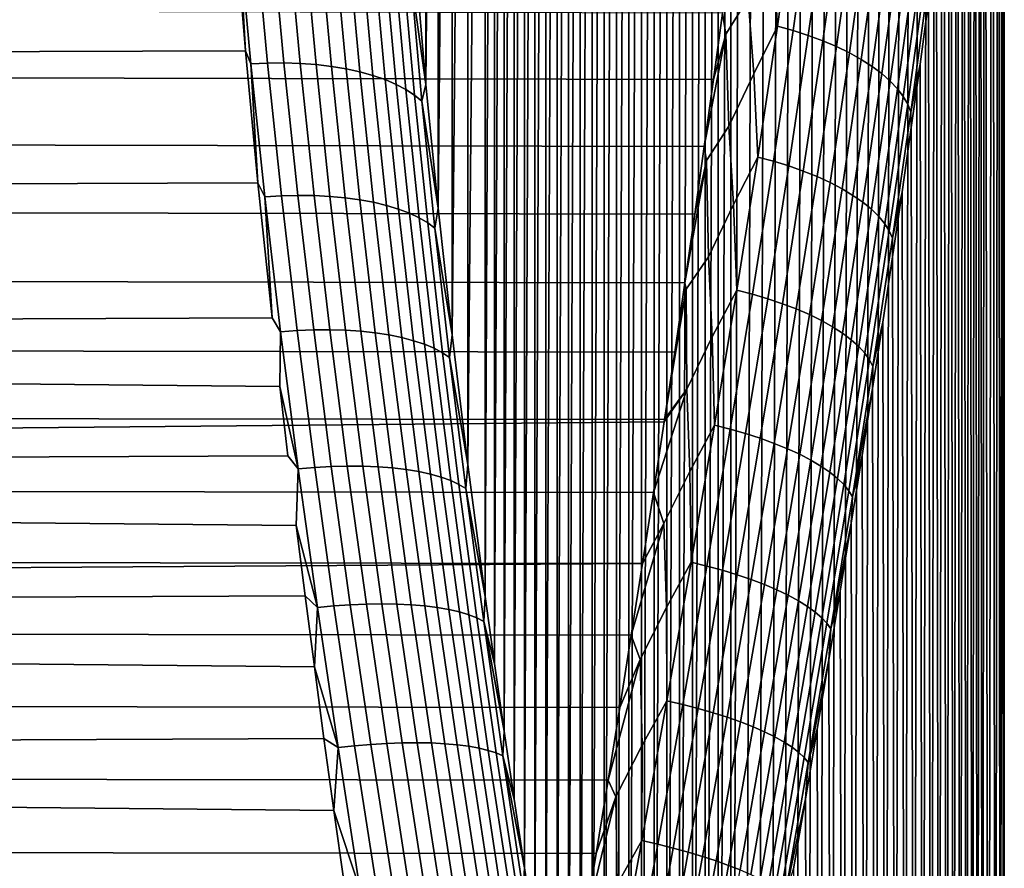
# Model space of a CAD drawing. Header units: metres. Extents: x -29 to 117, y -464 to 29.
# Tile 356 of 362: x 110 to 117, y 6 to 13. Entities that reach past the tile are written whole.
import ezdxf

# ---------------------------------------------------------------- set-up
doc = ezdxf.new("R2010")
doc.units = ezdxf.units.M
doc.layers.add('solid_24_501_056_XXX', color=7, linetype='CONTINUOUS')

msp = doc.modelspace()

# ---------------------------------------------------------------- linework, layer by layer
at = {"layer": 'solid_24_501_056_XXX'}
for points in [[(115.008812, 26.886261, 49.512779), (115.108795, 26.921852, 50.07687), (115.00898, -2.220272, 25.090397)], [(115.108795, 26.921852, 50.07687), (115.108978, -2.782042, 25.153328), (115.00898, -2.220272, 25.090397)], [(115.108795, 26.921852, 50.07687), (115.208588, 26.94562, 50.642563), (115.108978, -2.782042, 25.153328)], [(115.208588, 26.94562, 50.642563), (115.208786, -3.343338, 25.228184), (115.108978, -2.782042, 25.153328)], [(115.208588, 26.94562, 50.642563), (115.307915, 26.957592, 51.209152), (115.208786, -3.343338, 25.228184)], [(115.406464, 26.957781, 51.775581), (115.308121, -3.903466, 25.314817), (115.208786, -3.343338, 25.228184), (115.307915, 26.957592, 51.209152)], [(115.503998, 26.946169, 52.341236), (115.406677, -4.461395, 25.413029), (115.308121, -3.903466, 25.314817), (115.406464, 26.957781, 51.775581)], [(115.600594, 26.922672, 52.90712), (115.504227, -5.01651, 25.522732), (115.406677, -4.461395, 25.413029), (115.503998, 26.946169, 52.341236)], [(115.695976, 26.887411, 53.472496), (115.60083, -5.569788, 25.64418), (115.504227, -5.01651, 25.522732), (115.600594, 26.922672, 52.90712)], [(114.808304, 26.779617, 48.386929), (114.908562, 26.838812, 48.94923), (114.808449, -1.092872, 24.999872)], [(114.908562, 26.838812, 48.94923), (114.908722, -1.656979, 25.039242), (114.808449, -1.092872, 24.999872)], [(114.908562, 26.838812, 48.94923), (115.008812, 26.886261, 49.512779), (114.908722, -1.656979, 25.039242)], [(115.008812, 26.886261, 49.512779), (115.00898, -2.220272, 25.090397), (114.908722, -1.656979, 25.039242)], [(115.789864, 26.840532, 54.036377), (115.696228, -6.120526, 25.777132), (115.60083, -5.569788, 25.64418), (115.695976, 26.887411, 53.472496)], [(115.882057, 26.782087, 54.598232), (115.790123, -6.667775, 25.921268), (115.696228, -6.120526, 25.777132), (115.789864, 26.840532, 54.036377)], [(114.708351, 26.708818, 47.826935), (114.808304, 26.779617, 48.386929), (114.708481, -0.529028, 24.972332)], [(114.808304, 26.779617, 48.386929), (114.808449, -1.092872, 24.999872), (114.708481, -0.529028, 24.972332)], [(115.972618, 26.711893, 55.158955), (115.882332, -7.211025, 26.076448), (115.790123, -6.667775, 25.921268), (115.882057, 26.782087, 54.598232)], [(114.608963, 26.62649, 47.269909), (114.708351, 26.708818, 47.826935), (114.609085, 0.03389, 24.956667)], [(114.708351, 26.708818, 47.826935), (114.708481, -0.529028, 24.972332), (114.609085, 0.03389, 24.956667)], [(116.061302, 26.630161, 55.717857), (115.9729, -7.751121, 26.243006), (115.882332, -7.211025, 26.076448), (115.972618, 26.711893, 55.158955)], [(114.510101, 26.532459, 46.714806), (114.608963, 26.62649, 47.269909), (114.510216, 0.596942, 24.952862)], [(114.608963, 26.62649, 47.269909), (114.609085, 0.03389, 24.956667), (114.510216, 0.596942, 24.952862)], [(116.147865, 26.537148, 56.274078), (116.061592, -8.287425, 26.420616), (115.9729, -7.751121, 26.243006), (116.061302, 26.630161, 55.717857)], [(114.412003, 26.426952, 46.162342), (114.510101, 26.532459, 46.714806), (114.412109, 1.159387, 24.960819)], [(114.510101, 26.532459, 46.714806), (114.510216, 0.596942, 24.952862), (114.412109, 1.159387, 24.960819)], [(116.232155, 26.432945, 56.827217), (116.148163, -8.81913, 26.608875), (116.061592, -8.287425, 26.420616), (116.147865, 26.537148, 56.274078)], [(114.314972, 26.310246, 45.613522), (114.412003, 26.426952, 46.162342), (114.315063, 1.720182, 24.98044)], [(114.412003, 26.426952, 46.162342), (114.412109, 1.159387, 24.960819), (114.315063, 1.720182, 24.98044)], [(116.314201, 26.317307, 57.37801), (116.23246, -9.345861, 26.807625), (116.148163, -8.81913, 26.608875), (116.232155, 26.432945, 56.827217)], [(114.219238, 26.18248, 45.068893), (114.314972, 26.310246, 45.613522), (114.219322, 2.278758, 25.011681)], [(114.314972, 26.310246, 45.613522), (114.315063, 1.720182, 24.98044), (114.219322, 2.278758, 25.011681)], [(116.393814, 26.19051, 57.925838), (116.314522, -9.8683, 27.017239), (116.23246, -9.345861, 26.807625), (116.314201, 26.317307, 57.37801)], [(114.124779, 26.043379, 44.527504), (114.219238, 26.18248, 45.068893), (114.124863, 2.836112, 25.054651)], [(114.219238, 26.18248, 45.068893), (114.219322, 2.278758, 25.011681), (114.124863, 2.836112, 25.054651)], [(116.470787, 26.052877, 58.469959), (116.394142, -10.385883, 27.237329), (116.314522, -9.8683, 27.017239), (116.393814, 26.19051, 57.925838)], [(114.03183, 25.893265, 43.99004), (114.124779, 26.043379, 44.527504), (114.031898, 3.391507, 25.10915)], [(114.124779, 26.043379, 44.527504), (114.124863, 2.836112, 25.054651), (114.031898, 3.391507, 25.10915)], [(116.545013, 25.904514, 59.010094), (116.471123, -10.897935, 27.467455), (116.394142, -10.385883, 27.237329), (116.470787, 26.052877, 58.469959)], [(116.616501, 25.74515, 59.546814), (116.545349, -11.404195, 27.707458), (116.471123, -10.897935, 27.467455), (116.545013, 25.904514, 59.010094)], [(113.940636, 25.732533, 43.457409), (114.03183, 25.893265, 43.99004), (113.940704, 3.943979, 25.174944)], [(114.03183, 25.893265, 43.99004), (114.031898, 3.391507, 25.10915), (113.940704, 3.943979, 25.174944)], [(113.85141, 25.561365, 42.930054), (113.940636, 25.732533, 43.457409), (113.851471, 4.493063, 25.251928)], [(113.940636, 25.732533, 43.457409), (113.940704, 3.943979, 25.174944), (113.851471, 4.493063, 25.251928)], [(116.685097, 25.575098, 60.07959), (116.616844, -11.905189, 27.957712), (116.545349, -11.404195, 27.707458), (116.616501, 25.74515, 59.546814)], [(113.764153, 25.37941, 42.407154), (113.85141, 25.561365, 42.930054), (113.764214, 5.039623, 25.340311)], [(113.85141, 25.561365, 42.930054), (113.851471, 4.493063, 25.251928), (113.764214, 5.039623, 25.340311)], [(116.750648, 25.394711, 60.607811), (116.68544, -12.40044, 28.21781), (116.616844, -11.905189, 27.957712), (116.685097, 25.575098, 60.07959)], [(113.679047, 25.187059, 41.889301), (113.764153, 25.37941, 42.407154), (113.679108, 5.583015, 25.439808)], [(113.764153, 25.37941, 42.407154), (113.764214, 5.039623, 25.340311), (113.679108, 5.583015, 25.439808)], [(116.81308, 25.204071, 61.131302), (116.750999, -12.889412, 28.487303), (116.68544, -12.40044, 28.21781), (116.750648, 25.394711, 60.607811)], [(113.596306, 24.984777, 41.37722), (113.679047, 25.187059, 41.889301), (113.596367, 6.122445, 25.550089)], [(113.679047, 25.187059, 41.889301), (113.679108, 5.583015, 25.439808), (113.596367, 6.122445, 25.550089)], [(116.872398, 25.002924, 61.650486), (116.813431, -13.371937, 28.766075), (116.750999, -12.889412, 28.487303), (116.81308, 25.204071, 61.131302)], [(113.516075, 24.772739, 40.871204), (113.596306, 24.984777, 41.37722), (113.516136, 6.657597, 25.671028)], [(113.596306, 24.984777, 41.37722), (113.596367, 6.122445, 25.550089), (113.516136, 6.657597, 25.671028)], [(116.928474, 24.791595, 62.164917), (116.872742, -13.848396, 29.054457), (116.813431, -13.371937, 28.766075), (116.872398, 25.002924, 61.650486)], [(113.438393, 24.55057, 40.370613), (113.516075, 24.772739, 40.871204), (113.438446, 7.189163, 25.802887)], [(113.516075, 24.772739, 40.871204), (113.516136, 6.657597, 25.671028), (113.438446, 7.189163, 25.802887)], [(116.981209, 24.570444, 62.67411), (116.92881, -14.318404, 29.352039), (116.872742, -13.848396, 29.054457), (116.928474, 24.791595, 62.164917)], [(113.363403, 24.318699, 39.87595), (113.438393, 24.55057, 40.370613), (113.363457, 7.716577, 25.945328)], [(113.438393, 24.55057, 40.370613), (113.438446, 7.189163, 25.802887), (113.363457, 7.716577, 25.945328)], [(117.03054, 24.339531, 63.177971), (116.981537, -14.78154, 29.65839), (116.92881, -14.318404, 29.352039), (116.981209, 24.570444, 62.67411)], [(113.29126, 24.077612, 39.387798), (113.363403, 24.318699, 39.87595), (113.291306, 8.23918, 26.097977)], [(113.363403, 24.318699, 39.87595), (113.363457, 7.716577, 25.945328), (113.291306, 8.23918, 26.097977)], [(117.076477, 24.098631, 63.6768), (117.030869, -15.237718, 29.973429), (116.981537, -14.78154, 29.65839), (117.03054, 24.339531, 63.177971)], [(113.155899, 23.567869, 38.431095), (113.29126, 24.077612, 39.387798), (113.155945, 9.269874, 26.433834)], [(113.29126, 24.077612, 39.387798), (113.291306, 8.23918, 26.097977), (113.155945, 9.269874, 26.433834)], [(117.118927, 23.848057, 64.170212), (117.07679, -15.687203, 30.297432), (117.030869, -15.237718, 29.973429), (117.076477, 24.098631, 63.6768)], [(117.157822, 23.58814, 64.657799), (117.119225, -16.129665, 30.630022), (117.07679, -15.687203, 30.297432), (117.118927, 23.848057, 64.170212)], [(113.032997, 23.022209, 37.500889), (113.155899, 23.567869, 38.431095), (113.033043, 10.280712, 26.809666)], [(113.155899, 23.567869, 38.431095), (113.155945, 9.269874, 26.433834), (113.033043, 10.280712, 26.809666)], [(117.19313, 23.318905, 65.139511), (117.158104, -16.564754, 30.970795), (117.119225, -16.129665, 30.630022), (117.157822, 23.58814, 64.657799)], [(117.252899, 22.752247, 66.085648), (117.19339, -16.992434, 31.319723), (117.158104, -16.564754, 30.970795), (117.19313, 23.318905, 65.139511)], [(112.923271, 22.442587, 36.598961), (113.032997, 23.022209, 37.500889), (112.923309, 11.269585, 27.223843)], [(113.032997, 23.022209, 37.500889), (113.033043, 10.280712, 26.809666), (112.923309, 11.269585, 27.223843)], [(117.297928, 22.149733, 67.006821), (117.253113, -17.825834, 32.042328), (117.19339, -16.992434, 31.319723), (117.252899, 22.752247, 66.085648)], [(112.827202, 21.829659, 35.725407), (112.923271, 22.442587, 36.598961), (112.82724, 12.236304, 27.675751)], [(112.923271, 22.442587, 36.598961), (112.923309, 11.269585, 27.223843), (112.82724, 12.236304, 27.675751)], [(117.328072, 21.51153, 67.90284), (117.298088, -18.628376, 32.795883), (117.253113, -17.825834, 32.042328), (117.297928, 22.149733, 67.006821)], [(112.827202, 21.829659, 35.725407), (112.82724, 12.236304, 27.675751), (112.745255, 13.179826, 28.164164)], [(117.343185, 20.839128, 68.771965), (117.328171, -19.399897, 33.580185), (117.298088, -18.628376, 32.795883), (117.328072, 21.51153, 67.90284)], [(117.331696, -19.866076, 33.89069), (117.328171, -19.399897, 33.580185), (117.343185, 20.839128, 68.771965), (117.343224, -20.138956, 34.393456)], [(117.343185, 20.839128, 68.771965), (117.343224, 20.132689, 69.614014), (117.343185, -20.845396, 35.2355), (117.343224, -20.138956, 34.393456)], [(117.331696, 19.859781, 70.116806), (117.328171, 19.393629, 70.427284), (117.343185, -20.845396, 35.2355), (117.343224, 20.132689, 69.614014)], [(117.298088, 18.62211, 71.211594), (117.328079, -21.517797, 36.104626), (117.343185, -20.845396, 35.2355), (117.328171, 19.393629, 70.427284)], [(117.253113, 17.819569, 71.965149), (117.297928, -22.156002, 37.000645), (117.328079, -21.517797, 36.104626), (117.298088, 18.62211, 71.211594)], [(117.19339, 16.986168, 72.687752), (117.252899, -22.758516, 37.921818), (117.297928, -22.156002, 37.000645), (117.253113, 17.819569, 71.965149)], [(117.158104, 16.558491, 73.036682), (117.19313, -23.325176, 38.867954), (117.252899, -22.758516, 37.921818), (117.19339, 16.986168, 72.687752)], [(117.119225, 16.1234, 73.377457), (117.157829, -23.594414, 39.349667), (117.19313, -23.325176, 38.867954), (117.158104, 16.558491, 73.036682)], [(117.07679, 15.680939, 73.710045), (117.118935, -23.85433, 39.837254), (117.157829, -23.594414, 39.349667), (117.119225, 16.1234, 73.377457)], [(117.030869, 15.231454, 74.03405), (117.076485, -24.104904, 40.330666), (117.118935, -23.85433, 39.837254), (117.07679, 15.680939, 73.710045)], [(116.981537, 14.775276, 74.349091), (117.030548, -24.345804, 40.829494), (117.076485, -24.104904, 40.330666), (117.030869, 15.231454, 74.03405)], [(116.928818, 14.31214, 74.655441), (116.981209, -24.576719, 41.333351), (117.030548, -24.345804, 40.829494), (116.981537, 14.775276, 74.349091)], [(116.872742, 13.842134, 74.953026), (116.928474, -24.797871, 41.842545), (116.981209, -24.576719, 41.333351), (116.928818, 14.31214, 74.655441)], [(116.813431, 13.365674, 75.241402), (116.872398, -25.009199, 42.356976), (116.928474, -24.797871, 41.842545), (116.872742, 13.842134, 74.953026)], [(115.532394, 13.317926, 76.877167), (115.571892, 12.689896, 77.169006), (115.714188, 13.691771, 76.633324)], [(115.714188, 13.691771, 76.633324), (115.571892, 12.689896, 77.169006), (115.694618, 12.656596, 77.137016), (115.836639, 13.657753, 76.601051)], [(115.836639, 13.657753, 76.601051), (115.694618, 12.656596, 77.137016), (115.812988, 12.618998, 77.095345), (115.954636, 13.619042, 76.559326)], [(115.954636, 13.619042, 76.559326), (115.812988, 12.618998, 77.095345), (115.926216, 12.577357, 77.044289), (116.067383, 13.575905, 76.508453)], [(115.342339, 12.910337, 77.116943), (115.307831, 13.597838, 76.762657), (115.142174, 12.792392, 77.189789), (115.168671, 12.62853, 77.271492)], [(116.067383, 13.575905, 76.508453), (115.926216, 12.577357, 77.044289), (116.03344, 12.531992, 76.98423), (116.174034, 13.52867, 76.448814)], [(116.174034, 13.52867, 76.448814), (116.03344, 12.531992, 76.98423), (116.133835, 12.48325, 76.915634), (116.273758, 13.477697, 76.380859)], [(72.831657, 12.37254, 26.608768), (72.886887, 13.398359, 27.134848), (111.337036, 13.505835, 27.193064), (111.419548, 12.498152, 26.670368)], [(111.366081, 13.414821, 27.143925), (111.419548, 12.498152, 26.670368), (111.337036, 13.505835, 27.193064)], [(116.273758, 13.477697, 76.380859), (116.133835, 12.48325, 76.915634), (116.226646, 12.4315, 76.839027), (116.365807, 13.423376, 76.305115)], [(111.460205, 12.396624, 26.620903), (111.366081, 13.414821, 27.143925), (111.496651, 13.419394, 27.155096), (111.590591, 12.402809, 26.633368)], [(111.460205, 12.396624, 26.620903), (111.419548, 12.498152, 26.670368), (111.366081, 13.414821, 27.143925)], [(111.590591, 12.402809, 26.633368), (111.496651, 13.419394, 27.155096), (111.625931, 13.418483, 27.176239), (111.71962, 12.403902, 26.656)], [(111.71962, 12.403902, 26.656), (111.625931, 13.418483, 27.176239), (111.753059, 13.4121, 27.207197), (111.846428, 12.3999, 26.688635)], [(111.846428, 12.3999, 26.688635), (111.753059, 13.4121, 27.207197), (111.877075, 13.400294, 27.247734), (111.970047, 12.390837, 26.731022)], [(111.970047, 12.390837, 26.731022), (111.877075, 13.400294, 27.247734), (111.997017, 13.383155, 27.297541), (112.089546, 12.376779, 26.782837)], [(112.089546, 12.376779, 26.782837), (111.997017, 13.383155, 27.297541), (112.111984, 13.360814, 27.356237), (112.203995, 12.357835, 26.843689)], [(116.365807, 13.423376, 76.305115), (116.226646, 12.4315, 76.839027), (116.311165, 12.377141, 76.754982), (116.449478, 13.36612, 76.222153)], [(112.203995, 12.357835, 26.843689), (112.111984, 13.360814, 27.356237), (112.221092, 13.333442, 27.423378), (112.312538, 12.334147, 26.913109)], [(112.312538, 12.334147, 26.913109), (112.221092, 13.333442, 27.423378), (112.323509, 13.301247, 27.498446), (112.414337, 12.3059, 26.990568)], [(112.414337, 12.3059, 26.990568), (112.323509, 13.301247, 27.498446), (112.418457, 13.264474, 27.580873), (112.508621, 12.273306, 27.07548)], [(115.342339, 12.910337, 77.116943), (115.386726, 12.31803, 77.390686), (115.571892, 12.689896, 77.169006), (115.532394, 13.317926, 76.877167)], [(116.449478, 13.36612, 76.222153), (116.311165, 12.377141, 76.754982), (116.386734, 12.320583, 76.664139), (116.524132, 13.306366, 76.132614)], [(116.524132, 13.306366, 76.132614), (116.386734, 12.320583, 76.664139), (116.452789, 12.26226, 76.567207), (116.589195, 13.244571, 76.03717)], [(116.750999, 12.883149, 75.52018), (116.813087, -25.210348, 42.87616), (116.872398, -25.009199, 42.356976), (116.813431, 13.365674, 75.241402)], [(112.508621, 12.273306, 27.07548), (112.418457, 13.264474, 27.580873), (112.505211, 13.223404, 27.670029), (112.594673, 12.236614, 27.167192)], [(112.594673, 12.236614, 27.167192), (112.505211, 13.223404, 27.670029), (112.583107, 13.17835, 27.765232), (112.671822, 12.196105, 27.265007)], [(116.589195, 13.244571, 76.03717), (116.452789, 12.26226, 76.567207), (116.508827, 12.202617, 76.464912), (116.64418, 13.181205, 75.936554)], [(112.671822, 12.196105, 27.265007), (112.583107, 13.17835, 27.765232), (112.65155, 13.129658, 27.865759), (112.739494, 12.152087, 27.368177)], [(112.71003, 13.077696, 27.970842), (112.745255, 13.179826, 28.164164), (112.82724, 12.236304, 27.675751)], [(116.64418, 13.181205, 75.936554), (116.508827, 12.202617, 76.464912), (116.554413, 12.142108, 76.35804), (116.688652, 13.116751, 75.831535)], [(112.739494, 12.152087, 27.368177), (112.65155, 13.129658, 27.865759), (112.71003, 13.077696, 27.970842), (112.797173, 12.104897, 27.47592)], [(112.797173, 12.104897, 27.47592), (112.71003, 13.077696, 27.970842), (112.82724, 12.236304, 27.675751)], [(116.688652, 13.116751, 75.831535), (116.554413, 12.142108, 76.35804), (116.589203, 12.081195, 76.247398), (116.72229, 13.051702, 75.722908)], [(116.72229, 13.051702, 75.722908), (116.589203, 12.081195, 76.247398), (116.61293, 12.020341, 76.133842), (116.744827, 12.986553, 75.611511)], [(115.073029, 12.275133, 77.445961), (115.142174, 12.792392, 77.189789), (64.570396, 12.915635, 77.126801), (64.45388, 12.388573, 77.390907)], [(116.744827, 12.986553, 75.611511), (116.61293, 12.020341, 76.133842), (116.685448, 12.394178, 75.789673), (116.750999, 12.883149, 75.52018)], [(115.168671, 12.62853, 77.271492), (115.192825, 11.909144, 77.608955), (115.386726, 12.31803, 77.390686), (115.342339, 12.910337, 77.116943)], [(116.685448, 12.394178, 75.789673), (116.750656, -25.400988, 43.399651), (116.813087, -25.210348, 42.87616), (116.750999, 12.883149, 75.52018)], [(115.168671, 12.62853, 77.271492), (115.142174, 12.792392, 77.189789), (115.073029, 12.275133, 77.445961)], [(115.386726, 12.31803, 77.390686), (115.418159, 11.668857, 77.663383), (115.571892, 12.689896, 77.169006)], [(115.571892, 12.689896, 77.169006), (115.418159, 11.668857, 77.663383), (115.541176, 11.636316, 77.631737), (115.694618, 12.656596, 77.137016)], [(115.168671, 12.62853, 77.271492), (115.073029, 12.275133, 77.445961), (115.001358, 11.751822, 77.69194)], [(115.192825, 11.909144, 77.608955), (115.168671, 12.62853, 77.271492), (115.001358, 11.751822, 77.69194), (115.018967, 11.641497, 77.74173)], [(115.694618, 12.656596, 77.137016), (115.541176, 11.636316, 77.631737), (115.65995, 11.599874, 77.590195), (115.812988, 12.618998, 77.095345)], [(115.812988, 12.618998, 77.095345), (115.65995, 11.599874, 77.590195), (115.773689, 11.559777, 77.53904), (115.926216, 12.577357, 77.044289)], [(115.926216, 12.577357, 77.044289), (115.773689, 11.559777, 77.53904), (115.881538, 11.516335, 77.478676), (116.03344, 12.531992, 76.98423)], [(116.03344, 12.531992, 76.98423), (115.881538, 11.516335, 77.478676), (115.982658, 11.469877, 77.409561), (116.133835, 12.48325, 76.915634)], [(72.766548, 11.325486, 26.124708), (72.831657, 12.37254, 26.608768), (111.419548, 12.498152, 26.670368), (111.516243, 11.466922, 26.187084)], [(111.460205, 12.396624, 26.620903), (111.516243, 11.466922, 26.187084), (111.419548, 12.498152, 26.670368)], [(116.133835, 12.48325, 76.915634), (115.982658, 11.469877, 77.409561), (116.076286, 11.420757, 77.332214), (116.226646, 12.4315, 76.839027)], [(115.001358, 11.751822, 77.69194), (115.073029, 12.275133, 77.445961), (64.45388, 12.388573, 77.390907), (64.338493, 11.856343, 77.643852)], [(111.569618, 11.359557, 26.14031), (111.460205, 12.396624, 26.620903), (111.590591, 12.402809, 26.633368), (111.699783, 11.367332, 26.154039)], [(111.569618, 11.359557, 26.14031), (111.516243, 11.466922, 26.187084), (111.460205, 12.396624, 26.620903)], [(111.699783, 11.367332, 26.154039), (111.590591, 12.402809, 26.633368), (111.71962, 12.403902, 26.656), (111.828522, 11.370409, 26.178116)], [(111.828522, 11.370409, 26.178116), (111.71962, 12.403902, 26.656), (111.846428, 12.3999, 26.688635), (111.954956, 11.368776, 26.212362)], [(111.954956, 11.368776, 26.212362), (111.846428, 12.3999, 26.688635), (111.970047, 12.390837, 26.731022), (112.078133, 11.362447, 26.256517)], [(112.078133, 11.362447, 26.256517), (111.970047, 12.390837, 26.731022), (112.089546, 12.376779, 26.782837), (112.197098, 11.351468, 26.310246)], [(112.197098, 11.351468, 26.310246), (112.089546, 12.376779, 26.782837), (112.203995, 12.357835, 26.843689), (112.310966, 11.335923, 26.373137)], [(116.226646, 12.4315, 76.839027), (116.076286, 11.420757, 77.332214), (116.161713, 11.369351, 77.247238), (116.311165, 12.377141, 76.754982)], [(116.311165, 12.377141, 76.754982), (116.161713, 11.369351, 77.247238), (116.238281, 11.316051, 77.155266), (116.386734, 12.320583, 76.664139)], [(116.61293, 12.020341, 76.133842), (116.616844, 11.898927, 76.049767), (116.685448, 12.394178, 75.789673)], [(116.616844, 11.898927, 76.049767), (116.685104, -25.581377, 43.927872), (116.750656, -25.400988, 43.399651), (116.685448, 12.394178, 75.789673)], [(112.310966, 11.335923, 26.373137), (112.203995, 12.357835, 26.843689), (112.312538, 12.334147, 26.913109), (112.418846, 11.315931, 26.444708)], [(112.418846, 11.315931, 26.444708), (112.312538, 12.334147, 26.913109), (112.414337, 12.3059, 26.990568), (112.519936, 11.291645, 26.524418)], [(112.519936, 11.291645, 26.524418), (112.414337, 12.3059, 26.990568), (112.508621, 12.273306, 27.07548), (112.613449, 11.26325, 26.611656)], [(115.192825, 11.909144, 77.608955), (115.230209, 11.299971, 77.863426), (115.418159, 11.668857, 77.663383), (115.386726, 12.31803, 77.390686)], [(116.386734, 12.320583, 76.664139), (116.238281, 11.316051, 77.155266), (116.305405, 11.261263, 77.057014), (116.452789, 12.26226, 76.567207)], [(112.613449, 11.26325, 26.611656), (112.508621, 12.273306, 27.07548), (112.594673, 12.236614, 27.167192), (112.698677, 11.230962, 26.705757)], [(112.698677, 11.230962, 26.705757), (112.594673, 12.236614, 27.167192), (112.671822, 12.196105, 27.265007), (112.774971, 11.195027, 26.806005)], [(112.797173, 12.104897, 27.47592), (112.82724, 12.236304, 27.675751), (112.923309, 11.269585, 27.223843)], [(116.452789, 12.26226, 76.567207), (116.305405, 11.261263, 77.057014), (116.362572, 11.205404, 76.953217), (116.508827, 12.202617, 76.464912)], [(112.774971, 11.195027, 26.806005), (112.671822, 12.196105, 27.265007), (112.739494, 12.152087, 27.368177), (112.841743, 11.155721, 26.911633)], [(112.841743, 11.155721, 26.911633), (112.739494, 12.152087, 27.368177), (112.797173, 12.104897, 27.47592), (112.898499, 11.113341, 27.021837)], [(116.508827, 12.202617, 76.464912), (116.362572, 11.205404, 76.953217), (116.409348, 11.148902, 76.844681), (116.554413, 12.142108, 76.35804)], [(112.898499, 11.113341, 27.021837), (112.797173, 12.104897, 27.47592), (112.923309, 11.269585, 27.223843)], [(116.554413, 12.142108, 76.35804), (116.409348, 11.148902, 76.844681), (116.445381, 11.092186, 76.732224), (116.589203, 12.081195, 76.247398)], [(116.589203, 12.081195, 76.247398), (116.445381, 11.092186, 76.732224), (116.47039, 11.03569, 76.616707), (116.61293, 12.020341, 76.133842)], [(116.61293, 12.020341, 76.133842), (116.47039, 11.03569, 76.616707), (116.545349, 11.397933, 76.300026), (116.616844, 11.898927, 76.049767)], [(114.926888, 11.222628, 77.927567), (115.001358, 11.751822, 77.69194), (64.338493, 11.856343, 77.643852), (64.224182, 11.319178, 77.885544)], [(115.018967, 11.641497, 77.74173), (115.032997, 10.890684, 78.06044), (115.230209, 11.299971, 77.863426), (115.192825, 11.909144, 77.608955)], [(116.545349, 11.397933, 76.300026), (116.616501, -25.751429, 44.460648), (116.685104, -25.581377, 43.927872), (116.616844, 11.898927, 76.049767)], [(115.018967, 11.641497, 77.74173), (115.001358, 11.751822, 77.69194), (114.926888, 11.222628, 77.927567)], [(115.018967, 11.641497, 77.74173), (114.926888, 11.222628, 77.927567), (114.849747, 10.687782, 78.152679)], [(115.032997, 10.890684, 78.06044), (115.018967, 11.641497, 77.74173), (114.849747, 10.687782, 78.152679), (114.859589, 10.638253, 78.172775)], [(115.230209, 11.299971, 77.863426), (115.253944, 10.630336, 78.115791), (115.418159, 11.668857, 77.663383)], [(115.418159, 11.668857, 77.663383), (115.253944, 10.630336, 78.115791), (115.377266, 10.598594, 78.084541), (115.541176, 11.636316, 77.631737)], [(115.541176, 11.636316, 77.631737), (115.377266, 10.598594, 78.084541), (115.496475, 10.56335, 78.04319), (115.65995, 11.599874, 77.590195)], [(115.65995, 11.599874, 77.590195), (115.496475, 10.56335, 78.04319), (115.610764, 10.524844, 77.992043), (115.773689, 11.559777, 77.53904)], [(115.773689, 11.559777, 77.53904), (115.610764, 10.524844, 77.992043), (115.719269, 10.483372, 77.93148), (115.881538, 11.516335, 77.478676)], [(72.691658, 10.258807, 25.68351), (72.766548, 11.325486, 26.124708), (111.516243, 11.466922, 26.187084), (111.626335, 10.413263, 25.744255)], [(111.569618, 11.359557, 26.14031), (111.626335, 10.413263, 25.744255), (111.516243, 11.466922, 26.187084)], [(115.881538, 11.516335, 77.478676), (115.719269, 10.483372, 77.93148), (115.821159, 10.439248, 77.861961), (115.982658, 11.469877, 77.409561)], [(115.982658, 11.469877, 77.409561), (115.821159, 10.439248, 77.861961), (115.915665, 10.392811, 77.784019), (116.076286, 11.420757, 77.332214)], [(116.076286, 11.420757, 77.332214), (115.915665, 10.392811, 77.784019), (116.002052, 10.344413, 77.698257), (116.161713, 11.369351, 77.247238)], [(116.47039, 11.03569, 76.616707), (116.471123, 10.891673, 76.540031), (116.545349, 11.397933, 76.300026)], [(116.471123, 10.891673, 76.540031), (116.545013, -25.910793, 44.997372), (116.616501, -25.751429, 44.460648), (116.545349, 11.397933, 76.300026)], [(114.849747, 10.687782, 78.152679), (114.926888, 11.222628, 77.927567), (64.224182, 11.319178, 77.885544), (64.111099, 10.777337, 78.115883)], [(111.693489, 10.305548, 25.702881), (111.569618, 11.359557, 26.14031), (111.699783, 11.367332, 26.154039), (111.823425, 10.31488, 25.717846)], [(111.693489, 10.305548, 25.702881), (111.626335, 10.413263, 25.744255), (111.569618, 11.359557, 26.14031)], [(111.823425, 10.31488, 25.717846), (111.699783, 11.367332, 26.154039), (111.828522, 11.370409, 26.178116), (111.951828, 10.31992, 25.743317)], [(111.951828, 10.31992, 25.743317), (111.828522, 11.370409, 26.178116), (111.954956, 11.368776, 26.212362), (112.077843, 10.320637, 25.77911)], [(112.077843, 10.320637, 25.77911), (111.954956, 11.368776, 26.212362), (112.078133, 11.362447, 26.256517), (112.200508, 10.317026, 25.824949)], [(112.200508, 10.317026, 25.824949), (112.078133, 11.362447, 26.256517), (112.197098, 11.351468, 26.310246), (112.318893, 10.309115, 25.880487)], [(112.318893, 10.309115, 25.880487), (112.197098, 11.351468, 26.310246), (112.310966, 11.335923, 26.373137), (112.432083, 10.296966, 25.945299)], [(112.432083, 10.296966, 25.945299), (112.310966, 11.335923, 26.373137), (112.418846, 11.315931, 26.444708), (112.53923, 10.280669, 26.018892)], [(112.53923, 10.280669, 26.018892), (112.418846, 11.315931, 26.444708), (112.519936, 11.291645, 26.524418), (112.639511, 10.26035, 26.100702)], [(115.032997, 10.890684, 78.06044), (115.063774, 10.265378, 78.294754), (115.253944, 10.630336, 78.115791), (115.230209, 11.299971, 77.863426)], [(116.161713, 11.369351, 77.247238), (116.002052, 10.344413, 77.698257), (116.079674, 10.294424, 77.605316), (116.238281, 11.316051, 77.155266)], [(116.238281, 11.316051, 77.155266), (116.079674, 10.294424, 77.605316), (116.147934, 10.243225, 77.505913), (116.305405, 11.261263, 77.057014)], [(112.639511, 10.26035, 26.100702), (112.519936, 11.291645, 26.524418), (112.613449, 11.26325, 26.611656), (112.732155, 10.236163, 26.190109)], [(112.732155, 10.236163, 26.190109), (112.613449, 11.26325, 26.611656), (112.698677, 11.230962, 26.705757), (112.81646, 10.208293, 26.286428)], [(112.81646, 10.208293, 26.286428), (112.698677, 11.230962, 26.705757), (112.774971, 11.195027, 26.806005), (112.891785, 10.176952, 26.388926)], [(112.898499, 11.113341, 27.021837), (112.923309, 11.269585, 27.223843), (113.033043, 10.280712, 26.809666)], [(116.305405, 11.261263, 77.057014), (116.147934, 10.243225, 77.505913), (116.206314, 10.191208, 77.40081), (116.362572, 11.205404, 76.953217)], [(112.891785, 10.176952, 26.388926), (112.774971, 11.195027, 26.806005), (112.841743, 11.155721, 26.911633), (112.95755, 10.142381, 26.496819)], [(112.95755, 10.142381, 26.496819), (112.841743, 11.155721, 26.911633), (112.898499, 11.113341, 27.021837), (113.013252, 10.10484, 26.609285)], [(116.362572, 11.205404, 76.953217), (116.206314, 10.191208, 77.40081), (116.254364, 10.138767, 77.290794), (116.409348, 11.148902, 76.844681)], [(116.409348, 11.148902, 76.844681), (116.254364, 10.138767, 77.290794), (116.291718, 10.086305, 77.176712), (116.445381, 11.092186, 76.732224)], [(113.013252, 10.10484, 26.609285), (112.898499, 11.113341, 27.021837), (113.033043, 10.280712, 26.809666)], [(116.445381, 11.092186, 76.732224), (116.291718, 10.086305, 77.176712), (116.318092, 10.03422, 77.059441), (116.47039, 11.03569, 76.616707)], [(116.47039, 11.03569, 76.616707), (116.318092, 10.03422, 77.059441), (116.394142, 10.379622, 76.770149), (116.471123, 10.891673, 76.540031)], [(114.859589, 10.638253, 78.172775), (114.86377, 9.856548, 78.470787), (115.063774, 10.265378, 78.294754), (115.032997, 10.890684, 78.06044)], [(116.394142, 10.379622, 76.770149), (116.470795, -26.059158, 45.537502), (116.545013, -25.910793, 44.997372), (116.471123, 10.891673, 76.540031)], [(114.770279, 10.147537, 78.367096), (114.849747, 10.687782, 78.152679), (64.111099, 10.777337, 78.115883), (63.999386, 10.231089, 78.33477)], [(114.859589, 10.638253, 78.172775), (114.849747, 10.687782, 78.152679), (114.770279, 10.147537, 78.367096)], [(114.859589, 10.638253, 78.172775), (114.770279, 10.147537, 78.367096), (114.691505, 9.620304, 78.564087)], [(114.859589, 10.638253, 78.172775), (114.691505, 9.620304, 78.564087), (114.86377, 9.856548, 78.470787)], [(115.063774, 10.265378, 78.294754), (115.080238, 9.576001, 78.525604), (115.253944, 10.630336, 78.115791)], [(115.253944, 10.630336, 78.115791), (115.080238, 9.576001, 78.525604), (115.203888, 9.545094, 78.494804), (115.377266, 10.598594, 78.084541)], [(115.377266, 10.598594, 78.084541), (115.203888, 9.545094, 78.494804), (115.323547, 9.511089, 78.453728), (115.496475, 10.56335, 78.04319)], [(115.496475, 10.56335, 78.04319), (115.323547, 9.511089, 78.453728), (115.438416, 9.474216, 78.402664), (115.610764, 10.524844, 77.992043)], [(115.610764, 10.524844, 77.992043), (115.438416, 9.474216, 78.402664), (115.547615, 9.434759, 78.342003), (115.719269, 10.483372, 77.93148)], [(115.719269, 10.483372, 77.93148), (115.547615, 9.434759, 78.342003), (115.650322, 9.393018, 78.272209), (115.821159, 10.439248, 77.861961)], [(111.693489, 10.305548, 25.702881), (111.686302, 9.878366, 25.53833), (72.691658, 10.258807, 25.68351), (111.626335, 10.413263, 25.744255)], [(115.821159, 10.439248, 77.861961), (115.650322, 9.393018, 78.272209), (115.745743, 9.34931, 78.193817), (115.915665, 10.392811, 77.784019)], [(115.915665, 10.392811, 77.784019), (115.745743, 9.34931, 78.193817), (115.833153, 9.303969, 78.107414), (116.002052, 10.344413, 77.698257)], [(116.314522, 9.862039, 76.990242), (116.393822, -26.196789, 46.081623), (116.470795, -26.059158, 45.537502), (116.394142, 10.379622, 76.770149)], [(116.318092, 10.03422, 77.059441), (116.314522, 9.862039, 76.990242), (116.394142, 10.379622, 76.770149)], [(111.830841, 9.236473, 25.309135), (111.686302, 9.878366, 25.53833), (111.693489, 10.305548, 25.702881)], [(111.830841, 9.236473, 25.309135), (111.693489, 10.305548, 25.702881), (111.823425, 10.31488, 25.717846), (111.96051, 9.247334, 25.325304)], [(111.96051, 9.247334, 25.325304), (111.823425, 10.31488, 25.717846), (111.951828, 10.31992, 25.743317), (112.088547, 9.254307, 25.352121)], [(112.088547, 9.254307, 25.352121), (111.951828, 10.31992, 25.743317), (112.077843, 10.320637, 25.77911), (112.214096, 9.257348, 25.389391)], [(112.214096, 9.257348, 25.389391), (112.077843, 10.320637, 25.77911), (112.200508, 10.317026, 25.824949), (112.336205, 9.256437, 25.436829)], [(112.336205, 9.256437, 25.436829), (112.200508, 10.317026, 25.824949), (112.318893, 10.309115, 25.880487), (112.453934, 9.251579, 25.494074)], [(112.453934, 9.251579, 25.494074), (112.318893, 10.309115, 25.880487), (112.432083, 10.296966, 25.945299), (112.566399, 9.242812, 25.56069)], [(116.002052, 10.344413, 77.698257), (115.833153, 9.303969, 78.107414), (115.91188, 9.257342, 78.013672), (116.079674, 10.294424, 77.605316)], [(114.691505, 9.620304, 78.564087), (114.770279, 10.147537, 78.367096), (63.999386, 10.231089, 78.33477), (63.889, 9.68067, 78.542137)], [(72.607056, 9.174086, 25.285946), (72.691658, 10.258807, 25.68351), (111.686302, 9.878366, 25.53833), (111.74955, 9.338384, 25.342945)], [(112.566399, 9.242812, 25.56069), (112.432083, 10.296966, 25.945299), (112.53923, 10.280669, 26.018892), (112.672722, 9.230203, 25.636168)], [(112.672722, 9.230203, 25.636168), (112.53923, 10.280669, 26.018892), (112.639511, 10.26035, 26.100702), (112.77211, 9.213846, 25.719931)], [(112.77211, 9.213846, 25.719931), (112.639511, 10.26035, 26.100702), (112.732155, 10.236163, 26.190109), (112.863792, 9.193869, 25.811344)], [(112.863792, 9.193869, 25.811344), (112.732155, 10.236163, 26.190109), (112.81646, 10.208293, 26.286428), (112.947083, 9.170423, 25.909706)], [(113.013252, 10.10484, 26.609285), (113.033043, 10.280712, 26.809666), (113.155945, 9.269874, 26.433834)], [(114.86377, 9.856548, 78.470787), (114.888428, 9.21585, 78.68412), (115.080238, 9.576001, 78.525604), (115.063774, 10.265378, 78.294754)], [(116.079674, 10.294424, 77.605316), (115.91188, 9.257342, 78.013672), (115.981339, 9.209784, 77.913292), (116.147934, 10.243225, 77.505913)], [(116.147934, 10.243225, 77.505913), (115.981339, 9.209784, 77.913292), (116.040993, 9.161657, 77.807053), (116.206314, 10.191208, 77.40081)], [(112.947083, 9.170423, 25.909706), (112.81646, 10.208293, 26.286428), (112.891785, 10.176952, 26.388926), (113.021332, 9.143685, 26.014269)], [(113.021332, 9.143685, 26.014269), (112.891785, 10.176952, 26.388926), (112.95755, 10.142381, 26.496819), (113.085983, 9.113862, 26.124235)], [(116.206314, 10.191208, 77.40081), (116.040993, 9.161657, 77.807053), (116.090378, 9.113329, 77.695755), (116.254364, 10.138767, 77.290794)], [(113.085983, 9.113862, 26.124235), (112.95755, 10.142381, 26.496819), (113.013252, 10.10484, 26.609285), (113.140533, 9.08118, 26.238764)], [(113.140533, 9.08118, 26.238764), (113.013252, 10.10484, 26.609285), (113.155945, 9.269874, 26.433834)], [(116.254364, 10.138767, 77.290794), (116.090378, 9.113329, 77.695755), (116.129128, 9.065167, 77.580254), (116.291718, 10.086305, 77.176712)], [(116.291718, 10.086305, 77.176712), (116.129128, 9.065167, 77.580254), (116.156944, 9.017542, 77.461426), (116.318092, 10.03422, 77.059441)], [(116.318092, 10.03422, 77.059441), (116.156944, 9.017542, 77.461426), (116.314522, 9.862039, 76.990242)], [(111.830841, 9.236473, 25.309135), (111.74955, 9.338384, 25.342945), (111.686302, 9.878366, 25.53833)], [(114.86377, 9.856548, 78.470787), (114.688766, 9.602137, 78.570663), (114.604858, 9.051707, 78.763275)], [(114.888428, 9.21585, 78.68412), (114.86377, 9.856548, 78.470787), (114.604858, 9.051707, 78.763275), (114.686195, 8.808284, 78.839546)], [(114.86377, 9.856548, 78.470787), (114.691505, 9.620304, 78.564087), (114.688766, 9.602137, 78.570663)], [(116.156944, 9.017542, 77.461426), (116.232468, 9.339601, 77.19986), (116.314522, 9.862039, 76.990242)], [(116.232468, 9.339601, 77.19986), (116.314209, -26.323587, 46.629452), (116.393822, -26.196789, 46.081623), (116.314522, 9.862039, 76.990242)], [(114.688766, 9.602137, 78.570663), (114.691505, 9.620304, 78.564087), (63.889, 9.68067, 78.542137), (63.779892, 9.126318, 78.737907)], [(114.604858, 9.051707, 78.763275), (114.688766, 9.602137, 78.570663), (63.779892, 9.126318, 78.737907)], [(114.888428, 9.21585, 78.68412), (114.898148, 8.507468, 78.892372), (115.080238, 9.576001, 78.525604)], [(115.080238, 9.576001, 78.525604), (114.898148, 8.507468, 78.892372), (115.022133, 8.477435, 78.862083), (115.203888, 9.545094, 78.494804)], [(115.203888, 9.545094, 78.494804), (115.022133, 8.477435, 78.862083), (115.142265, 8.444708, 78.82135), (115.323547, 9.511089, 78.453728)], [(115.323547, 9.511089, 78.453728), (115.142265, 8.444708, 78.82135), (115.257736, 8.409511, 78.770462), (115.438416, 9.474216, 78.402664)], [(115.438416, 9.474216, 78.402664), (115.257736, 8.409511, 78.770462), (115.367661, 8.372111, 78.709808), (115.547615, 9.434759, 78.342003)], [(115.547615, 9.434759, 78.342003), (115.367661, 8.372111, 78.709808), (115.471214, 8.332796, 78.639862), (115.650322, 9.393018, 78.272209)], [(115.650322, 9.393018, 78.272209), (115.471214, 8.332796, 78.639862), (115.567589, 8.291863, 78.561142), (115.745743, 9.34931, 78.193817)], [(111.830841, 9.236473, 25.309135), (111.815788, 8.793477, 25.158226), (72.607056, 9.174086, 25.285946), (111.74955, 9.338384, 25.342945)], [(115.745743, 9.34931, 78.193817), (115.567589, 8.291863, 78.561142), (115.656067, 8.249626, 78.474251), (115.833153, 9.303969, 78.107414)], [(115.833153, 9.303969, 78.107414), (115.656067, 8.249626, 78.474251), (115.735962, 8.206407, 78.37986), (115.91188, 9.257342, 78.013672)], [(116.14817, 8.812869, 77.398605), (116.232155, -26.439226, 47.180244), (116.314209, -26.323587, 46.629452), (116.232468, 9.339601, 77.19986)], [(116.156944, 9.017542, 77.461426), (116.14817, 8.812869, 77.398605), (116.232468, 9.339601, 77.19986)], [(111.980644, 8.154207, 24.959562), (111.815788, 8.793477, 25.158226), (111.830841, 9.236473, 25.309135)], [(111.980644, 8.154207, 24.959562), (111.830841, 9.236473, 25.309135), (111.96051, 9.247334, 25.325304), (112.110023, 8.166561, 24.9769)], [(112.110023, 8.166561, 24.9769), (111.96051, 9.247334, 25.325304), (112.088547, 9.254307, 25.352121), (112.237663, 8.175435, 25.005011)], [(112.237663, 8.175435, 25.005011), (112.088547, 9.254307, 25.352121), (112.214096, 9.257348, 25.389391), (112.362717, 8.180773, 25.043688)], [(112.362717, 8.180773, 25.043688), (112.214096, 9.257348, 25.389391), (112.336205, 9.256437, 25.436829), (112.484215, 8.182535, 25.092636)], [(112.484215, 8.182535, 25.092636), (112.336205, 9.256437, 25.436829), (112.453934, 9.251579, 25.494074), (112.601242, 8.180708, 25.151484)], [(112.601242, 8.180708, 25.151484), (112.453934, 9.251579, 25.494074), (112.566399, 9.242812, 25.56069), (112.712898, 8.175304, 25.219782)], [(112.712898, 8.175304, 25.219782), (112.566399, 9.242812, 25.56069), (112.672722, 9.230203, 25.636168), (112.818336, 8.166367, 25.29701)], [(112.818336, 8.166367, 25.29701), (112.672722, 9.230203, 25.636168), (112.77211, 9.213846, 25.719931), (112.916756, 8.153963, 25.382576)], [(113.140533, 9.08118, 26.238764), (113.155945, 9.269874, 26.433834), (113.291306, 8.23918, 26.097977)], [(115.91188, 9.257342, 78.013672), (115.735962, 8.206407, 78.37986), (115.806671, 8.162535, 78.278679), (115.981339, 9.209784, 77.913292)], [(72.512886, 8.073119, 24.932795), (72.607056, 9.174086, 25.285946), (111.815788, 8.793477, 25.158226), (111.884773, 8.24381, 24.984304)], [(112.916756, 8.153963, 25.382576), (112.77211, 9.213846, 25.719931), (112.863792, 9.193869, 25.811344), (113.007401, 8.138187, 25.475832)], [(113.007401, 8.138187, 25.475832), (112.863792, 9.193869, 25.811344), (112.947083, 9.170423, 25.909706), (113.089577, 8.11916, 25.576063)], [(113.089577, 8.11916, 25.576063), (112.947083, 9.170423, 25.909706), (113.021332, 9.143685, 26.014269), (113.162666, 8.097027, 25.682507)], [(114.686195, 8.808284, 78.839546), (114.705246, 8.152948, 79.031136), (114.898148, 8.507468, 78.892372), (114.888428, 9.21585, 78.68412)], [(115.981339, 9.209784, 77.913292), (115.806671, 8.162535, 78.278679), (115.867653, 8.118344, 78.171486), (116.040993, 9.161657, 77.807053)], [(116.040993, 9.161657, 77.807053), (115.867653, 8.118344, 78.171486), (115.918442, 8.074173, 78.059097), (116.090378, 9.113329, 77.695755)], [(114.518745, 8.496531, 78.944756), (114.604858, 9.051707, 78.763275), (63.779892, 9.126318, 78.737907), (63.672199, 8.568297, 78.922012)], [(113.162666, 8.097027, 25.682507), (113.021332, 9.143685, 26.014269), (113.085983, 9.113862, 26.124235), (113.226097, 8.071957, 25.794348)], [(113.226097, 8.071957, 25.794348), (113.085983, 9.113862, 26.124235), (113.140533, 9.08118, 26.238764), (113.279404, 8.04414, 25.910738)], [(113.279404, 8.04414, 25.910738), (113.140533, 9.08118, 26.238764), (113.291306, 8.23918, 26.097977)], [(116.090378, 9.113329, 77.695755), (115.918442, 8.074173, 78.059097), (115.958641, 8.030358, 77.942368), (116.129128, 9.065167, 77.580254)], [(114.686195, 8.808284, 78.839546), (114.604858, 9.051707, 78.763275), (114.518745, 8.496531, 78.944756)], [(116.129128, 9.065167, 77.580254), (115.958641, 8.030358, 77.942368), (115.987961, 7.987233, 77.822197), (116.156944, 9.017542, 77.461426)], [(116.156944, 9.017542, 77.461426), (115.987961, 7.987233, 77.822197), (116.14817, 8.812869, 77.398605)], [(111.980644, 8.154207, 24.959562), (111.884773, 8.24381, 24.984304), (111.815788, 8.793477, 25.158226)], [(114.686195, 8.808284, 78.839546), (114.518745, 8.496531, 78.944756), (114.430855, 7.936948, 79.114952)], [(114.705246, 8.152948, 79.031136), (114.686195, 8.808284, 78.839546), (114.430855, 7.936948, 79.114952), (114.501328, 7.747416, 79.166328)], [(115.987961, 7.987233, 77.822197), (116.0616, 8.281164, 77.586868), (116.14817, 8.812869, 77.398605)], [(116.0616, 8.281164, 77.586868), (116.147873, -26.54343, 47.733383), (116.232155, -26.439226, 47.180244), (116.14817, 8.812869, 77.398605)], [(114.518745, 8.496531, 78.944756), (63.672199, 8.568297, 78.922012), (63.595486, 8.163724, 79.047501)], [(114.430855, 7.936948, 79.114952), (114.518745, 8.496531, 78.944756), (63.595486, 8.163724, 79.047501), (63.566059, 8.006876, 79.094376)], [(114.705246, 8.152948, 79.031136), (114.708786, 7.426343, 79.215691), (114.898148, 8.507468, 78.892372)], [(114.898148, 8.507468, 78.892372), (114.708786, 7.426343, 79.215691), (114.83313, 7.39722, 79.185959), (115.022133, 8.477435, 78.862083)], [(115.022133, 8.477435, 78.862083), (114.83313, 7.39722, 79.185959), (114.953751, 7.36581, 79.145638), (115.142265, 8.444708, 78.82135)], [(115.142265, 8.444708, 78.82135), (114.953751, 7.36581, 79.145638), (115.069839, 7.332327, 79.095009), (115.257736, 8.409511, 78.770462)], [(115.257736, 8.409511, 78.770462), (115.069839, 7.332327, 79.095009), (115.180527, 7.297028, 79.03447), (115.367661, 8.372111, 78.709808)], [(115.367661, 8.372111, 78.709808), (115.180527, 7.297028, 79.03447), (115.28495, 7.26018, 78.964478), (115.471214, 8.332796, 78.639862)], [(115.471214, 8.332796, 78.639862), (115.28495, 7.26018, 78.964478), (115.382324, 7.222066, 78.885567), (115.567589, 8.291863, 78.561142)], [(72.512886, 8.073119, 24.932795), (111.884773, 8.24381, 24.984304), (111.956772, 7.689563, 24.821312)], [(111.980644, 8.154207, 24.959562), (111.956772, 7.689563, 24.821312), (111.884773, 8.24381, 24.984304)], [(113.279404, 8.04414, 25.910738), (113.291306, 8.23918, 26.097977), (113.363457, 7.716577, 25.945328)], [(115.567589, 8.291863, 78.561142), (115.382324, 7.222066, 78.885567), (115.471909, 7.182976, 78.79834), (115.656067, 8.249626, 78.474251)], [(115.656067, 8.249626, 78.474251), (115.471909, 7.182976, 78.79834), (115.553009, 7.143208, 78.703461), (115.735962, 8.206407, 78.37986)], [(115.9729, 7.744859, 77.764481), (116.06131, -26.636444, 48.289604), (116.147873, -26.54343, 47.733383), (116.0616, 8.281164, 77.586868)], [(115.987961, 7.987233, 77.822197), (115.9729, 7.744859, 77.764481), (116.0616, 8.281164, 77.586868)], [(112.141823, 7.060584, 24.65457), (111.956772, 7.689563, 24.821312), (111.980644, 8.154207, 24.959562)], [(112.141823, 7.060584, 24.65457), (111.980644, 8.154207, 24.959562), (112.110023, 8.166561, 24.9769), (112.270897, 7.074394, 24.673044)], [(112.270897, 7.074394, 24.673044), (112.110023, 8.166561, 24.9769), (112.237663, 8.175435, 25.005011), (112.398117, 7.085134, 24.702394)], [(112.398117, 7.085134, 24.702394), (112.237663, 8.175435, 25.005011), (112.362717, 8.180773, 25.043688), (112.522629, 7.092736, 24.742407)], [(112.522629, 7.092736, 24.742407), (112.362717, 8.180773, 25.043688), (112.484215, 8.182535, 25.092636), (112.643478, 7.097141, 24.792778)], [(112.643478, 7.097141, 24.792778), (112.484215, 8.182535, 25.092636), (112.601242, 8.180708, 25.151484), (112.75975, 7.098316, 24.853123)], [(112.75975, 7.098316, 24.853123), (112.601242, 8.180708, 25.151484), (112.712898, 8.175304, 25.219782), (112.870552, 7.096252, 24.922981)], [(112.870552, 7.096252, 24.922981), (112.712898, 8.175304, 25.219782), (112.818336, 8.166367, 25.29701), (112.975037, 7.090965, 25.001822)], [(112.975037, 7.090965, 25.001822), (112.818336, 8.166367, 25.29701), (112.916756, 8.153963, 25.382576), (113.072418, 7.082495, 25.089041)], [(113.072418, 7.082495, 25.089041), (112.916756, 8.153963, 25.382576), (113.007401, 8.138187, 25.475832), (113.161942, 7.070906, 25.183973)], [(114.501328, 7.747416, 79.166328), (114.515343, 7.078227, 79.335388), (114.708786, 7.426343, 79.215691), (114.705246, 8.152948, 79.031136)], [(115.735962, 8.206407, 78.37986), (115.553009, 7.143208, 78.703461), (115.625015, 7.103065, 78.601646), (115.806671, 8.162535, 78.278679)], [(115.806671, 8.162535, 78.278679), (115.625015, 7.103065, 78.601646), (115.68737, 7.062854, 78.493683), (115.867653, 8.118344, 78.171486)], [(72.409271, 6.957699, 24.624756), (72.512886, 8.073119, 24.932795), (111.956772, 7.689563, 24.821312), (112.031677, 7.130993, 24.669399)], [(113.161942, 7.070906, 25.183973), (113.007401, 8.138187, 25.475832), (113.089577, 8.11916, 25.576063), (113.242935, 7.056288, 25.285896)], [(113.242935, 7.056288, 25.285896), (113.089577, 8.11916, 25.576063), (113.162666, 8.097027, 25.682507), (113.314774, 7.038752, 25.394032)], [(113.314774, 7.038752, 25.394032), (113.162666, 8.097027, 25.682507), (113.226097, 8.071957, 25.794348), (113.376907, 7.01843, 25.507555)], [(113.376907, 7.01843, 25.507555), (113.226097, 8.071957, 25.794348), (113.279404, 8.04414, 25.910738), (113.428871, 6.995479, 25.625601)], [(115.867653, 8.118344, 78.171486), (115.68737, 7.062854, 78.493683), (115.739609, 7.022881, 78.380394), (115.918442, 8.074173, 78.059097)], [(115.918442, 8.074173, 78.059097), (115.739609, 7.022881, 78.380394), (115.781326, 6.983451, 78.262642), (115.958641, 8.030358, 77.942368)], [(114.341499, 7.373277, 79.273712), (114.430855, 7.936948, 79.114952), (63.566059, 8.006876, 79.094376), (63.46143, 7.442299, 79.254944)], [(113.279404, 8.04414, 25.910738), (113.363457, 7.716577, 25.945328), (113.438446, 7.189163, 25.802887)], [(113.428871, 6.995479, 25.625601), (113.279404, 8.04414, 25.910738), (113.438446, 7.189163, 25.802887)], [(115.958641, 8.030358, 77.942368), (115.781326, 6.983451, 78.262642), (115.81221, 6.944865, 78.141319), (115.987961, 7.987233, 77.822197)], [(114.501328, 7.747416, 79.166328), (114.430855, 7.936948, 79.114952), (114.341499, 7.373277, 79.273712)], [(115.987961, 7.987233, 77.822197), (115.81221, 6.944865, 78.141319), (115.9729, 7.744859, 77.764481)], [(112.141823, 7.060584, 24.65457), (112.031677, 7.130993, 24.669399), (111.956772, 7.689563, 24.821312)], [(114.501328, 7.747416, 79.166328), (114.341499, 7.373277, 79.273712), (114.250267, 6.805587, 79.420959)], [(114.515343, 7.078227, 79.335388), (114.501328, 7.747416, 79.166328), (114.250267, 6.805587, 79.420959), (114.310257, 6.675467, 79.450752)], [(115.81221, 6.944865, 78.141319), (115.882339, 7.204763, 77.931038), (115.9729, 7.744859, 77.764481)], [(115.882339, 7.204763, 77.931038), (115.972626, -26.718178, 48.848511), (116.06131, -26.636444, 48.289604), (115.9729, 7.744859, 77.764481)], [(114.250267, 6.805587, 79.420959), (114.341499, 7.373277, 79.273712), (63.46143, 7.442299, 79.254944), (63.358269, 6.874809, 79.403679)], [(114.708786, 7.426343, 79.215691), (114.513298, 6.334224, 79.495148), (114.638, 6.306047, 79.466019), (114.83313, 7.39722, 79.185959)], [(114.515343, 7.078227, 79.335388), (114.513298, 6.334224, 79.495148), (114.708786, 7.426343, 79.215691)], [(114.83313, 7.39722, 79.185959), (114.638, 6.306047, 79.466019), (114.759125, 6.275992, 79.426178), (114.953751, 7.36581, 79.145638)], [(114.953751, 7.36581, 79.145638), (114.759125, 6.275992, 79.426178), (114.875862, 6.244264, 79.3759), (115.069839, 7.332327, 79.095009)], [(115.069839, 7.332327, 79.095009), (114.875862, 6.244264, 79.3759), (114.98732, 6.211104, 79.315575), (115.180527, 7.297028, 79.03447)], [(115.180527, 7.297028, 79.03447), (114.98732, 6.211104, 79.315575), (115.092651, 6.176766, 79.245667), (115.28495, 7.26018, 78.964478)], [(115.28495, 7.26018, 78.964478), (115.092651, 6.176766, 79.245667), (115.191048, 6.141511, 79.166695), (115.382324, 7.222066, 78.885567)], [(113.428871, 6.995479, 25.625601), (113.438446, 7.189163, 25.802887), (113.516136, 6.657597, 25.671028)], [(115.382324, 7.222066, 78.885567), (115.191048, 6.141511, 79.166695), (115.281761, 6.105609, 79.079269), (115.471909, 7.182976, 78.79834)], [(115.471909, 7.182976, 78.79834), (115.281761, 6.105609, 79.079269), (115.364105, 6.069333, 78.984055), (115.553009, 7.143208, 78.703461)], [(115.790131, 6.661513, 78.08622), (115.882065, -26.788372, 49.409229), (115.972626, -26.718178, 48.848511), (115.882339, 7.204763, 77.931038)], [(115.81221, 6.944865, 78.141319), (115.790131, 6.661513, 78.08622), (115.882339, 7.204763, 77.931038)], [(72.409271, 6.957699, 24.624756), (112.031677, 7.130993, 24.669399), (112.1091, 6.56838, 24.528711)], [(112.141823, 7.060584, 24.65457), (112.1091, 6.56838, 24.528711), (112.031677, 7.130993, 24.669399)], [(112.313202, 5.957355, 24.394398), (112.141823, 7.060584, 24.65457), (112.270897, 7.074394, 24.673044), (112.441956, 5.972583, 24.413973)], [(112.441956, 5.972583, 24.413973), (112.270897, 7.074394, 24.673044), (112.398117, 7.085134, 24.702394), (112.568726, 5.985153, 24.44451)], [(112.568726, 5.985153, 24.44451), (112.398117, 7.085134, 24.702394), (112.522629, 7.092736, 24.742407), (112.692665, 5.994983, 24.485786)], [(112.692665, 5.994983, 24.485786), (112.522629, 7.092736, 24.742407), (112.643478, 7.097141, 24.792778), (112.812828, 6.001997, 24.537491)], [(112.812828, 6.001997, 24.537491), (112.643478, 7.097141, 24.792778), (112.75975, 7.098316, 24.853123), (112.928299, 6.006145, 24.599226)], [(112.928299, 6.006145, 24.599226), (112.75975, 7.098316, 24.853123), (112.870552, 7.096252, 24.922981), (113.038193, 6.007391, 24.670523)], [(113.038193, 6.007391, 24.670523), (112.870552, 7.096252, 24.922981), (112.975037, 7.090965, 25.001822), (113.14167, 6.005729, 24.750835)], [(113.14167, 6.005729, 24.750835), (112.975037, 7.090965, 25.001822), (113.072418, 7.082495, 25.089041), (113.237953, 6.00117, 24.839554)], [(113.237953, 6.00117, 24.839554), (113.072418, 7.082495, 25.089041), (113.161942, 7.070906, 25.183973), (113.326294, 5.993749, 24.936001)], [(114.310257, 6.675467, 79.450752), (114.319809, 5.993232, 79.596504), (114.513298, 6.334224, 79.495148), (114.515343, 7.078227, 79.335388)], [(115.553009, 7.143208, 78.703461), (115.364105, 6.069333, 78.984055), (115.437447, 6.032959, 78.881783), (115.625015, 7.103065, 78.601646)], [(115.625015, 7.103065, 78.601646), (115.437447, 6.032959, 78.881783), (115.501228, 5.996766, 78.773232), (115.68737, 7.062854, 78.493683)], [(112.313202, 5.957355, 24.394398), (112.1091, 6.56838, 24.528711), (112.141823, 7.060584, 24.65457)], [(113.326294, 5.993749, 24.936001), (113.161942, 7.070906, 25.183973), (113.242935, 7.056288, 25.285896), (113.406029, 5.983523, 25.03944)], [(113.406029, 5.983523, 25.03944), (113.242935, 7.056288, 25.285896), (113.314774, 7.038752, 25.394032), (113.476547, 5.97057, 25.149082)], [(113.476547, 5.97057, 25.149082), (113.314774, 7.038752, 25.394032), (113.376907, 7.01843, 25.507555), (113.5373, 5.954988, 25.264091)], [(113.5373, 5.954988, 25.264091), (113.376907, 7.01843, 25.507555), (113.428871, 6.995479, 25.625601), (113.587845, 5.936897, 25.383591)], [(113.428871, 6.995479, 25.625601), (113.516136, 6.657597, 25.671028), (113.596367, 6.122445, 25.550089)], [(113.587845, 5.936897, 25.383591), (113.428871, 6.995479, 25.625601), (113.596367, 6.122445, 25.550089)], [(115.68737, 7.062854, 78.493683), (115.501228, 5.996766, 78.773232), (115.554962, 5.961029, 78.659225), (115.739609, 7.022881, 78.380394)], [(115.739609, 7.022881, 78.380394), (115.554962, 5.961029, 78.659225), (115.598236, 5.92602, 78.540634), (115.781326, 6.983451, 78.262642)], [(72.296364, 5.829614, 24.362448), (72.409271, 6.957699, 24.624756), (112.1091, 6.56838, 24.528711), (112.188744, 6.001992, 24.399384)], [(115.781326, 6.983451, 78.262642), (115.598236, 5.92602, 78.540634), (115.630722, 5.892008, 78.418373), (115.81221, 6.944865, 78.141319)], [(115.81221, 6.944865, 78.141319), (115.630722, 5.892008, 78.418373), (115.790131, 6.661513, 78.08622)], [(114.15741, 6.234229, 79.556564), (114.250267, 6.805587, 79.420959), (63.358269, 6.874809, 79.403679), (63.256695, 6.304667, 79.54052)], [(114.310257, 6.675467, 79.450752), (114.250267, 6.805587, 79.420959), (114.15741, 6.234229, 79.556564)], [(114.310257, 6.675467, 79.450752), (114.15741, 6.234229, 79.556564), (114.063408, 5.659644, 79.680367)], [(114.319809, 5.993232, 79.596504), (114.310257, 6.675467, 79.450752), (114.063408, 5.659644, 79.680367), (114.114082, 5.593937, 79.692474)], [(115.630722, 5.892008, 78.418373), (115.696228, 6.114265, 78.230354), (115.790131, 6.661513, 78.08622)], [(115.696228, 6.114265, 78.230354), (115.789871, -26.846817, 49.971085), (115.882065, -26.788372, 49.409229), (115.790131, 6.661513, 78.08622)], [(112.313202, 5.957355, 24.394398), (112.188744, 6.001992, 24.399384), (112.1091, 6.56838, 24.528711)], [(114.063408, 5.659644, 79.680367), (114.15741, 6.234229, 79.556564), (63.256695, 6.304667, 79.54052), (63.156845, 5.732134, 79.665436)], [(114.513298, 6.334224, 79.495148), (114.312866, 5.232675, 79.730431), (114.437943, 5.205482, 79.701958), (114.638, 6.306047, 79.466019)], [(114.319809, 5.993232, 79.596504), (114.312866, 5.232675, 79.730431), (114.513298, 6.334224, 79.495148)], [(114.638, 6.306047, 79.466019), (114.437943, 5.205482, 79.701958), (114.559578, 5.17682, 79.662659), (114.759125, 6.275992, 79.426178)], [(114.759125, 6.275992, 79.426178), (114.559578, 5.17682, 79.662659), (114.676971, 5.146884, 79.612816), (114.875862, 6.244264, 79.3759)], [(114.875862, 6.244264, 79.3759), (114.676971, 5.146884, 79.612816), (114.789223, 5.115904, 79.552803), (114.98732, 6.211104, 79.315575)], [(114.98732, 6.211104, 79.315575), (114.789223, 5.115904, 79.552803), (114.895477, 5.084115, 79.483078), (115.092651, 6.176766, 79.245667)], [(115.092651, 6.176766, 79.245667), (114.895477, 5.084115, 79.483078), (114.994919, 5.051759, 79.404175), (115.191048, 6.141511, 79.166695)], [(113.587845, 5.936897, 25.383591), (113.596367, 6.122445, 25.550089), (113.679108, 5.583015, 25.439808)], [(115.191048, 6.141511, 79.166695), (114.994919, 5.051759, 79.404175), (115.0868, 5.019084, 79.316704), (115.281761, 6.105609, 79.079269)]]:
    msp.add_3dface(points, dxfattribs=at)

doc.saveas('drawing.dxf')
